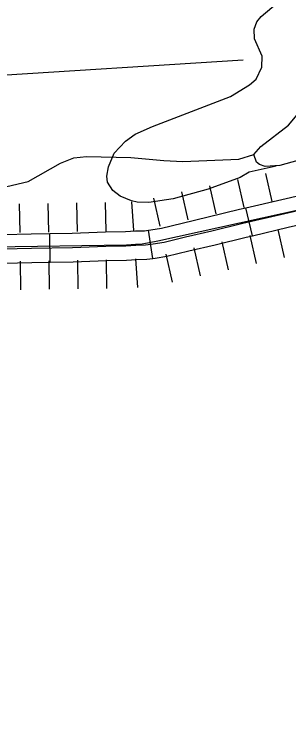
# Model space of a CAD drawing. Extents: x -19 to 366, y -4 to 359.
# Drawn here: x 164.543 to 164.816, y 176.331 to 177.035 of the extents above; entities that cross this region are included whole.
import ezdxf

# ---------------------------------------------------------------- set-up
doc = ezdxf.new("R2010")
doc.units = 0
for name, color, linetype in [('Level 29', 7, 'Continuous'), ('Level 32', 7, 'Continuous'), ('Level 35', 7, 'Continuous'), ('Level 47', 7, 'Continuous'), ('Level 5', 7, 'Continuous'), ('Level 60', 7, 'Continuous')]:
    doc.layers.add(name, color=color, linetype=linetype)

msp = doc.modelspace()

# ---------------------------------------------------------------- linework, layer by layer
at = {"layer": 'Level 29'}
for p, q in [((164.79258, 176.87743), (164.79869, 176.84969)), ((164.76484, 176.87132), (164.77095, 176.84358)), ((164.76484, 176.87132), (164.77095, 176.84358)), ((164.7371, 176.86521), (164.74321, 176.83747)), ((164.70935, 176.8591), (164.71546, 176.83135)), ((164.54846, 176.84726), (164.54893, 176.81885)), ((164.57686, 176.84773), (164.57733, 176.81933)), ((164.60527, 176.8482), (164.60574, 176.8198)), ((164.60527, 176.8482), (164.60574, 176.8198)), ((164.63367, 176.84867), (164.63414, 176.82027)), ((164.65973, 176.84928), (164.66176, 176.82094)), ((164.68161, 176.85299), (164.68772, 176.82524)), ((164.68161, 176.85299), (164.68772, 176.82524)), ((164.80481, 176.82194), (164.81092, 176.7942)), ((164.77706, 176.81583), (164.78317, 176.78809)), ((164.77706, 176.81583), (164.78317, 176.78809)), ((164.74932, 176.80972), (164.75543, 176.78198)), ((164.72157, 176.80361), (164.72768, 176.77587)), ((164.5778, 176.79092), (164.57828, 176.76252)), ((164.60621, 176.79139), (164.60668, 176.76299)), ((164.60621, 176.79139), (164.60668, 176.76299)), ((164.63461, 176.79186), (164.63509, 176.76346)), ((164.66379, 176.79261), (164.66582, 176.76427)), ((164.69383, 176.7975), (164.69994, 176.76976)), ((164.69383, 176.7975), (164.69994, 176.76976)), ((164.5494, 176.79045), (164.54987, 176.76204))]:
    msp.add_line(p, q, dxfattribs=at)
msp.add_lwpolyline([(164.93157, 176.86441), (164.68597, 176.81031), (164.67035, 176.80741), (164.66374, 176.80685), (164.6594, 176.80653), (164.65486, 176.80641), (164.5221, 176.8042), (164.51925, 176.80469), (164.51699, 176.80444), (164.51546, 176.80477), (164.51341, 176.80396), (164.51099, 176.80256), (164.508, 176.80115), (164.50558, 176.79957), (164.50392, 176.79819), (164.50133, 176.79585), (164.49932, 176.79314), (164.49733, 176.79005), (164.49573, 176.7864), (164.49378, 176.7816), (164.49168, 176.77529), (164.40885, 176.42276), (164.39168, 176.33828), (164.38969, 176.32818)], dxfattribs=at)
at = {"layer": 'Level 32'}
for p, q in [((164.77952, 176.81571), (164.77307, 176.84338)), ((164.68096, 176.7932), (164.67674, 176.82129)), ((164.57924, 176.78942), (164.57866, 176.81782))]:
    msp.add_line(p, q, dxfattribs=at)
for points in [[(164.77307, 176.84338), (164.80861, 176.85166), (164.8499, 176.86117), (164.87051, 176.86595)], [(164.51821, 176.8016), (164.52141, 176.80252), (164.53228, 176.80259), (164.56056, 176.80324), (164.60138, 176.80408), (164.63444, 176.80518), (164.65426, 176.80571), (164.66415, 176.80619), (164.67376, 176.80648), (164.68111, 176.80758), (164.69209, 176.80936), (164.71335, 176.81442), (164.7392, 176.82056), (164.77016, 176.82812), (164.81181, 176.83783), (164.85309, 176.84733)], [(164.67674, 176.82129), (164.67892, 176.82162), (164.68931, 176.8233), (164.71007, 176.82824), (164.73587, 176.83437), (164.76687, 176.84193), (164.77307, 176.84338)], [(164.77952, 176.81571), (164.81502, 176.82399), (164.85629, 176.83349), (164.87692, 176.83827)], [(164.57866, 176.81782), (164.601, 176.81828), (164.63401, 176.81938), (164.65373, 176.81991), (164.66359, 176.82039), (164.67249, 176.82065), (164.67674, 176.82129)], [(164.47907, 176.78466), (164.48098, 176.79416), (164.48259, 176.79996), (164.48331, 176.80228), (164.48858, 176.81194), (164.498, 176.81448), (164.51937, 176.81671), (164.53207, 176.81679), (164.56025, 176.81744), (164.57866, 176.81782)], [(164.68096, 176.7932), (164.6833, 176.79355), (164.69488, 176.79542), (164.71664, 176.8006), (164.74252, 176.80675), (164.77346, 176.8143), (164.77952, 176.81571)], [(164.57924, 176.78942), (164.60177, 176.78988), (164.63486, 176.79098), (164.6548, 176.79151), (164.66471, 176.792), (164.67503, 176.79231), (164.68096, 176.7932)], [(164.50693, 176.77907), (164.50852, 176.78701), (164.52094, 176.78831), (164.53249, 176.78839), (164.56087, 176.78904), (164.57924, 176.78942)]]:
    msp.add_lwpolyline(points, dxfattribs=at)
at = {"layer": 'Level 35'}
for points in [[(165.00522, 177.00735), (164.99173, 176.9956), (164.97338, 176.98162), (164.93477, 176.95456), (164.91294, 176.93651), (164.89536, 176.92236), (164.87017, 176.90933), (164.85764, 176.90424), (164.84852, 176.89868), (164.83411, 176.89277), (164.80689, 176.88519), (164.79235, 176.88421), (164.78662, 176.88613), (164.78352, 176.8887), (164.78104, 176.89622), (164.78783, 176.90418), (164.81543, 176.92543), (164.85372, 176.97125), (164.87136, 176.98995), (164.88566, 177.00666), (164.94229, 177.06645)], [(164.52811, 176.86496), (164.53634, 176.86452), (164.5572, 176.86946), (164.58944, 176.88743), (164.60254, 176.89273), (164.61517, 176.89422), (164.65909, 176.89337), (164.69172, 176.89011), (164.71067, 176.88912), (164.76623, 176.89144), (164.78104, 176.89622)]]:
    msp.add_lwpolyline(points, dxfattribs=at)
at = {"layer": 'Level 47'}
msp.add_lwpolyline([(164.80312, 176.88451), (164.77642, 176.87864), (164.76729, 176.87346), (164.73583, 176.86177), (164.70109, 176.85226), (164.67678, 176.84855), (164.66542, 176.8488), (164.65971, 176.85034), (164.64861, 176.85477), (164.64126, 176.86044), (164.63593, 176.86883), (164.63539, 176.87469), (164.63703, 176.88384), (164.64252, 176.89745), (164.65373, 176.90952), (164.66338, 176.91643), (164.68058, 176.92393), (164.75771, 176.95377), (164.77669, 176.96511), (164.78315, 176.97098), (164.78888, 176.9829), (164.78934, 176.99372), (164.78168, 177.01095), (164.78122, 177.0206), (164.78405, 177.0277), (164.78826, 177.03313), (164.80508, 177.04725)], dxfattribs=at)
at = {"layer": 'Level 5'}
msp.add_lwpolyline([(164.50936, 176.97367), (164.77042, 176.98994)], dxfattribs=at)
at = {"layer": 'Level 60'}
for points in [[(168.79024, 2.24423), (168.56072, 10.86154), (168.3304, 19.47898), (168.09927, 28.09654), (167.86734, 36.71424), (167.63461, 45.33207), (167.40109, 53.95003), (167.16676, 62.56812), (166.93164, 71.18634), (166.69573, 79.80469), (166.45902, 88.42317), (166.22151, 97.04178), (165.98322, 105.66053), (165.74413, 114.27941), (165.50426, 122.89842), (165.26359, 131.51756), (165.02214, 140.13684), (164.7799, 148.75625), (164.53687, 157.3758), (164.29307, 165.99547), (164.04847, 174.61528), (163.8031, 183.23523), (163.55694, 191.85531), (163.31001, 200.47553), (163.06229, 209.09588), (162.8138, 217.71636), (162.56453, 226.33698), (162.31449, 234.95774), (162.06367, 243.57863), (161.81208, 252.19966), (161.55972, 260.82082), (161.30659, 269.44212), (161.05269, 278.06356), (160.79802, 286.68514), (160.54258, 295.30685), (160.28638, 303.9287), (160.02941, 312.55068), (159.77168, 321.1728), (159.51318, 329.79507), (159.25393, 338.41747), (158.99391, 347.04)], [(0, 172.2839), (7.1335, 172.2883), (14.26699, 172.30153), (21.40046, 172.32356), (28.53389, 172.35442), (35.66729, 172.39408), (42.80062, 172.44256), (49.9339, 172.49986), (57.06709, 172.56597), (64.2002, 172.6409), (71.33321, 172.72464), (78.46611, 172.81719), (85.59889, 172.91856), (92.73155, 173.02874), (99.86406, 173.14774), (106.99641, 173.27555), (114.12861, 173.41217), (121.26063, 173.5576), (128.39246, 173.71185), (135.5241, 173.87492), (142.65553, 174.04679), (149.78674, 174.22748), (156.91773, 174.41697), (164.04847, 174.61528), (171.17897, 174.82241), (178.3092, 175.03834), (185.43916, 175.26308), (192.56884, 175.49664), (199.69822, 175.739), (206.8273, 175.99017), (213.95607, 176.25015), (221.0845, 176.51895), (228.2126, 176.79655), (235.34035, 177.08295), (242.46774, 177.37817), (249.59476, 177.68219), (256.7214, 177.99502), (263.84765, 178.31666), (270.97349, 178.6471), (278.09893, 178.98634), (285.22393, 179.33439), (292.3485, 179.69125), (299.47263, 180.05691), (306.59629, 180.43137), (313.71949, 180.81463), (320.84221, 181.2067), (327.96444, 181.60757), (335.08617, 182.01724), (342.20739, 182.4357)]]:
    msp.add_spline(points, degree=3, dxfattribs=at)

doc.saveas('drawing.dxf')
